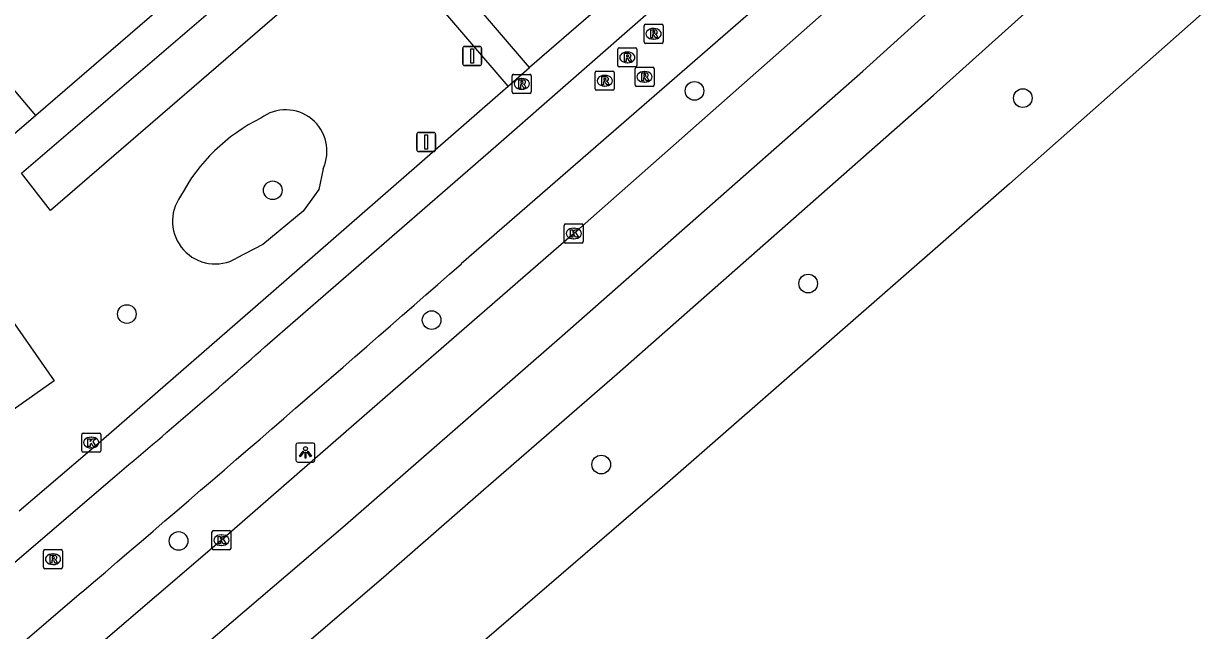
# Model space of a CAD drawing. Extents: x 159040 to 160094, y 381214 to 382518.
# Drawn here: x 159385.2 to 159446.9, y 381438.3 to 381470.2 of the extents above; entities that cross this region are included whole.
import ezdxf

# ---------------------------------------------------------------- set-up
doc = ezdxf.new("R2010")
doc.units = 0
for name, color, linetype in [('IMGEO_Boom', 7, 'Continuous'), ('IMGEO_Fietspad_gesloten', 7, 'Continuous'), ('IMGEO_Groenvoorziening', 7, 'Continuous'), ('IMGEO_Kolk', 7, 'Continuous'), ('IMGEO_Lichtpunt', 7, 'Continuous'), ('IMGEO_Pand', 7, 'Continuous'), ('IMGEO_Rijbaan_lokaal_open', 7, 'Continuous'), ('IMGEO_Rijbaan_regionaal_gesloten', 7, 'Continuous'), ('IMGEO_Rioolput', 7, 'Continuous'), ('IMGEO_Verkeersbordpaal', 7, 'Continuous'), ('IMGEO_Voetpad_open', 7, 'Continuous')]:
    doc.layers.add(name, color=color, linetype=linetype)

msp = doc.modelspace()

# ---------------------------------------------------------------- linework, layer by layer
at = {"layer": 'IMGEO_Boom'}
for centre in [(159420.374, 381466.632), (159437.594, 381466.254), (159398.254, 381461.418), (159426.337, 381456.528), (159390.601, 381454.93), (159406.587, 381454.612), (159415.481, 381447.038), (159393.313, 381443.03)]:
    msp.add_circle(centre, 0.489, dxfattribs=at)
at = {"layer": 'IMGEO_Fietspad_gesloten'}
for points in [[(159397.846, 381453.215), (159409.946, 381463.74), (159418.101, 381470.859), (159419.379, 381470.789), (159420.124, 381471.433), (159425.386, 381476.018), (159432.65, 381482.499), (159450.596, 381498.844), (159457.179, 381504.954)], [(159424.652, 381471.931), (159408.144, 381457.558)], [(159300.496, 381368.385), (159352.874, 381413.294), (159353.612, 381413.948), (159354.006, 381415.613), (159389.964, 381446.415)], [(159388.224, 381440.332), (159371.651, 381426.113), (159345.134, 381403.373), (159318.648, 381380.652), (159300.932, 381365.516), (159300.143, 381364.853), (159300.061, 381364.742)]]:
    msp.add_lwpolyline(points, dxfattribs=at)
for centre, radius, start, end in [((157876.943, 383208.095), 2325.717, 310.527512, 311.176302), ((159151.241, 381731.092), 371.523, 309.98244, 311.58789)]:
    msp.add_arc(centre, radius, start, end, dxfattribs=at)
at = {"layer": 'IMGEO_Groenvoorziening'}
for points in [[(159399.15, 381474.403), (159400.78, 381472.608), (159386.592, 381460.368), (159385.077, 381462.313)], [(159400.891, 381462.552), (159400.671, 381461.461), (159399.851, 381460.328), (159397.732, 381458.577), (159396.356, 381457.858)]]:
    msp.add_lwpolyline(points, dxfattribs=at)
for centre, radius, start, end in [((159401.854, 381456.651), 9.54, 116.26737, 152.17581), ((159398.931, 381463.474), 2.166, 334.81532, 126.86868), ((159395.236, 381459.798), 2.24, 144.31639, 300.00038)]:
    msp.add_arc(centre, radius, start, end, dxfattribs=at)
at = {"layer": 'IMGEO_Kolk'}
for p, q in [((159413.541, 381458.728), (159413.541, 381459.58)), ((159413.616, 381459.654), (159414.468, 381459.654)), ((159414.542, 381459.58), (159414.542, 381458.728)), ((159414.052, 381458.874), (159414.027, 381458.874)), ((159414.029, 381459.434), (159414.054, 381459.434)), ((159414.468, 381458.654), (159413.616, 381458.654)), ((159388.233, 381447.766), (159388.233, 381448.618)), ((159388.308, 381448.692), (159389.16, 381448.692)), ((159388.721, 381448.472), (159388.746, 381448.472)), ((159389.234, 381448.618), (159389.234, 381447.766)), ((159388.744, 381447.912), (159388.719, 381447.912)), ((159389.16, 381447.692), (159388.308, 381447.692)), ((159395.062, 381442.647), (159395.062, 381443.499)), ((159395.137, 381443.573), (159395.989, 381443.573)), ((159396.063, 381443.499), (159396.063, 381442.647)), ((159395.55, 381443.353), (159395.575, 381443.353)), ((159395.989, 381442.573), (159395.137, 381442.573)), ((159395.573, 381442.793), (159395.548, 381442.793))]:
    msp.add_line(p, q, dxfattribs=at)
for points in [[(159413.541, 381458.728), (159413.541, 381459.58)], [(159413.616, 381459.654), (159414.468, 381459.654)], [(159414.542, 381459.58), (159414.542, 381458.728)], [(159413.862, 381459.354), (159413.985, 381459.354), (159413.985, 381459.203), (159414.115, 381459.354), (159414.279, 381459.354), (159414.133, 381459.203), (159414.286, 381458.954), (159414.134, 381458.954), (159414.049, 381459.118), (159413.985, 381459.051), (159413.985, 381458.954), (159413.862, 381458.954), (159413.862, 381459.354)], [(159414.468, 381458.654), (159413.616, 381458.654)], [(159388.233, 381447.766), (159388.233, 381448.618)], [(159388.308, 381448.692), (159389.16, 381448.692)], [(159388.554, 381448.392), (159388.677, 381448.392), (159388.677, 381448.241), (159388.807, 381448.392), (159388.971, 381448.392), (159388.825, 381448.241), (159388.978, 381447.992), (159388.826, 381447.992), (159388.741, 381448.156), (159388.677, 381448.089), (159388.677, 381447.992), (159388.554, 381447.992), (159388.554, 381448.392)], [(159389.234, 381448.618), (159389.234, 381447.766)], [(159389.16, 381447.692), (159388.308, 381447.692)], [(159395.062, 381442.647), (159395.062, 381443.499)], [(159395.137, 381443.573), (159395.989, 381443.573)], [(159396.063, 381443.499), (159396.063, 381442.647)], [(159395.383, 381443.273), (159395.506, 381443.273), (159395.506, 381443.122), (159395.636, 381443.273), (159395.8, 381443.273), (159395.654, 381443.122), (159395.807, 381442.873), (159395.655, 381442.873), (159395.57, 381443.037), (159395.506, 381442.97), (159395.506, 381442.873), (159395.383, 381442.873), (159395.383, 381443.273)], [(159395.989, 381442.573), (159395.137, 381442.573)]]:
    msp.add_lwpolyline(points, dxfattribs=at)
for centre, start, end in [((159413.618, 381459.578), 91.55205, 178.44795), ((159413.618, 381459.578), 91.55205, 178.44795), ((159414.466, 381459.578), 1.55205, 88.44795), ((159414.466, 381459.578), 1.55205, 88.44795), ((159413.618, 381458.73), 181.55205, 268.44795), ((159413.618, 381458.73), 181.55205, 268.44795), ((159414.466, 381458.73), 271.55205, 358.44795), ((159414.466, 381458.73), 271.55205, 358.44795), ((159388.31, 381448.616), 91.55205, 178.44795), ((159388.31, 381448.616), 91.55205, 178.44795), ((159389.158, 381448.616), 1.55205, 88.44795), ((159389.158, 381448.616), 1.55205, 88.44795), ((159388.31, 381447.768), 181.55205, 268.44795), ((159388.31, 381447.768), 181.55205, 268.44795), ((159389.158, 381447.768), 271.55205, 358.44795), ((159389.158, 381447.768), 271.55205, 358.44795), ((159395.139, 381443.497), 91.55205, 178.44795), ((159395.139, 381443.497), 91.55205, 178.44795), ((159395.987, 381443.497), 1.55205, 88.44795), ((159395.987, 381443.497), 1.55205, 88.44795), ((159395.139, 381442.649), 181.55205, 268.44795), ((159395.139, 381442.649), 181.55205, 268.44795), ((159395.987, 381442.649), 271.55205, 358.44795), ((159395.987, 381442.649), 271.55205, 358.44795)]:
    msp.add_arc(centre, 0.0765, start, end, dxfattribs=at)
for centre, major_axis, ratio, start_param, end_param in [((159414.028, 381459.154), (-0.387, 0.002), 0.722429, 4.712389, 7.853982), ((159414.053, 381459.154), (-0.39, 0.002), 0.717154, 1.570796, 4.712389), ((159388.72, 381448.192), (-0.387, 0.002), 0.722429, 4.712389, 7.853982), ((159388.745, 381448.192), (-0.39, 0.002), 0.717154, 1.570796, 4.712389), ((159395.549, 381443.073), (-0.387, 0.002), 0.722429, 4.712389, 7.853982), ((159395.574, 381443.073), (-0.39, 0.002), 0.717154, 1.570796, 4.712389)]:
    msp.add_ellipse(centre, major_axis=major_axis, ratio=ratio, start_param=start_param, end_param=end_param, dxfattribs=at)
at = {"layer": 'IMGEO_Lichtpunt'}
for p, q in [((159399.469, 381448.073), (159399.469, 381447.266)), ((159399.469, 381448.073), (159399.469, 381447.266)), ((159400.371, 381448.168), (159399.563, 381448.168)), ((159400.371, 381448.168), (159399.563, 381448.168)), ((159400.465, 381447.266), (159400.465, 381448.073)), ((159400.465, 381447.266), (159400.465, 381448.073)), ((159399.563, 381447.172), (159400.371, 381447.172)), ((159399.563, 381447.172), (159400.371, 381447.172))]:
    msp.add_line(p, q, dxfattribs=at)
for points in [[(159399.843, 381447.737), (159399.882, 381447.709), (159399.694, 381447.447), (159399.656, 381447.474), (159399.843, 381447.737)], [(159399.945, 381447.689), (159399.992, 381447.689), (159399.992, 381447.367), (159399.945, 381447.367), (159399.945, 381447.689)], [(159400.055, 381447.709), (159400.093, 381447.736), (159400.28, 381447.474), (159400.241, 381447.446), (159400.055, 381447.709)]]:
    msp.add_lwpolyline(points, dxfattribs=at)
msp.add_circle((159399.968, 381447.871), 0.0994, dxfattribs=at)
for centre, start, end in [((159399.563, 381448.073), 90, 180), ((159399.563, 381448.073), 90, 180), ((159400.371, 381448.073), 0, 90), ((159400.371, 381448.073), 0, 90), ((159399.563, 381447.266), 180, 270), ((159399.563, 381447.266), 180, 270), ((159400.371, 381447.266), 270, 0), ((159400.371, 381447.266), 270, 360)]:
    msp.add_arc(centre, 0.0946, start, end, dxfattribs=at)
at = {"layer": 'IMGEO_Pand'}
for points in [[(159385.828, 381465.349), (159383.135, 381468.503), (159381.119, 381466.779)], [(159385.828, 381465.349), (159383.816, 381463.62)], [(159344.228, 381439.463), (159341.768, 381442.944), (159346.563, 381446.345), (159349.716, 381441.657), (159350.614, 381440.382), (159378.816, 381460.234), (159380.041, 381461.096), (159386.784, 381451.425), (159382.296, 381448.266)]]:
    msp.add_lwpolyline(points, dxfattribs=at)
at = {"layer": 'IMGEO_Rijbaan_lokaal_open'}
for points in [[(159411.724, 381467.861), (159401.74, 381479.524)], [(159415.578, 381471.202), (159411.724, 381467.861)]]:
    msp.add_lwpolyline(points, dxfattribs=at)
at = {"layer": 'IMGEO_Rijbaan_regionaal_gesloten'}
for points in [[(159524.392, 381565.298), (159524.318, 381565.22), (159513.487, 381553.459), (159509.914, 381549.667), (159499.797, 381539.047), (159492.644, 381531.758), (159482.267, 381521.51), (159465.201, 381505.256), (159442.492, 381484.426), (159434.773, 381477.467), (159414.042, 381459.154), (159404.558, 381450.901), (159395.563, 381443.073), (159354.89, 381408.246), (159339.224, 381394.831), (159304.87, 381365.271), (159301.884, 381362.731)], [(159223.955, 381291.092), (159228.218, 381294.768), (159249.8, 381313.294), (159261.119, 381323.01), (159270.676, 381331.27), (159281.84, 381340.822), (159296.948, 381353.793), (159309.361, 381364.454), (159324.607, 381377.572), (159336.854, 381388.065), (159355.279, 381403.848), (159370.545, 381416.887), (159383.498, 381428.039), (159401.924, 381443.755), (159413.428, 381453.788), (159429.207, 381467.675), (159453.123, 381489.287), (159476.095, 381510.615), (159487.725, 381521.828), (159499.136, 381533.249), (159515.536, 381550.447), (159526.975, 381562.783)], [(159306.514, 381357.491), (159404.195, 381441.263), (159409.309, 381445.71), (159416.317, 381451.803), (159432.909, 381466.414), (159448.426, 381480.359), (159461.511, 381492.336), (159474.06, 381504.012), (159488.86, 381518.149), (159495.714, 381524.98), (159529.443, 381560.38)], [(159536.368, 381553.774), (159525.014, 381542.388), (159507.251, 381525.399), (159490.066, 381509.393), (159472.78, 381493.666), (159455.885, 381478.555), (159436.893, 381461.755), (159418.54, 381445.713), (159413.374, 381441.268), (159355.053, 381391.082), (159310.488, 381352.927)]]:
    msp.add_lwpolyline(points, dxfattribs=at)
at = {"layer": 'IMGEO_Rioolput'}
for p, q in [((159417.728, 381469.199), (159417.728, 381470.051)), ((159417.803, 381470.125), (159418.655, 381470.125)), ((159418.729, 381470.051), (159418.729, 381469.199)), ((159418.216, 381469.905), (159418.241, 381469.905)), ((159416.349, 381467.964), (159416.349, 381468.816)), ((159416.424, 381468.89), (159417.276, 381468.89)), ((159417.35, 381468.816), (159417.35, 381467.964)), ((159418.655, 381469.125), (159417.803, 381469.125)), ((159418.239, 381469.345), (159418.214, 381469.345)), ((159416.837, 381468.67), (159416.862, 381468.67)), ((159410.887, 381467.5), (159411.739, 381467.5)), ((159415.165, 381466.739), (159415.165, 381467.591)), ((159415.24, 381467.665), (159416.092, 381467.665)), ((159416.166, 381467.591), (159416.166, 381466.739)), ((159417.276, 381467.89), (159416.424, 381467.89)), ((159416.86, 381468.11), (159416.835, 381468.11)), ((159417.253, 381466.943), (159417.253, 381467.795)), ((159417.328, 381467.869), (159418.18, 381467.869)), ((159417.741, 381467.649), (159417.766, 381467.649)), ((159418.254, 381467.795), (159418.254, 381466.943)), ((159410.812, 381466.574), (159410.812, 381467.426)), ((159411.3, 381467.28), (159411.325, 381467.28)), ((159411.813, 381467.426), (159411.813, 381466.574)), ((159415.676, 381466.885), (159415.651, 381466.885)), ((159415.653, 381467.445), (159415.678, 381467.445)), ((159417.764, 381467.089), (159417.739, 381467.089)), ((159411.739, 381466.5), (159410.887, 381466.5)), ((159411.323, 381466.72), (159411.298, 381466.72)), ((159416.092, 381466.665), (159415.24, 381466.665)), ((159418.18, 381466.869), (159417.328, 381466.869)), ((159386.227, 381441.65), (159386.227, 381442.502)), ((159386.302, 381442.576), (159387.154, 381442.576)), ((159386.715, 381442.356), (159386.74, 381442.356)), ((159387.228, 381442.502), (159387.228, 381441.65)), ((159386.738, 381441.796), (159386.713, 381441.796)), ((159387.154, 381441.576), (159386.302, 381441.576))]:
    msp.add_line(p, q, dxfattribs=at)
for points in [[(159417.728, 381469.199), (159417.728, 381470.051)], [(159417.803, 381470.125), (159418.655, 381470.125)], [(159418.729, 381470.051), (159418.729, 381469.199)], [(159418.317, 381469.823), (159418.065, 381469.825), (159418.065, 381469.425)], [(159418.065, 381469.425), (159418.189, 381469.425), (159418.189, 381469.587), (159418.2, 381469.587)], [(159418.243, 381469.744), (159418.189, 381469.744), (159418.189, 381469.663)], [(159418.189, 381469.663), (159418.241, 381469.663)], [(159418.247, 381469.558), (159418.318, 381469.425), (159418.458, 381469.425), (159418.393, 381469.551)], [(159416.349, 381467.964), (159416.349, 381468.816)], [(159416.424, 381468.89), (159417.276, 381468.89)], [(159417.35, 381468.816), (159417.35, 381467.964)], [(159418.655, 381469.125), (159417.803, 381469.125)], [(159416.938, 381468.588), (159416.686, 381468.59), (159416.686, 381468.19)], [(159416.686, 381468.19), (159416.81, 381468.19), (159416.81, 381468.352), (159416.821, 381468.352)], [(159416.864, 381468.509), (159416.81, 381468.509), (159416.81, 381468.428)], [(159416.81, 381468.428), (159416.862, 381468.428)], [(159416.868, 381468.323), (159416.939, 381468.19), (159417.079, 381468.19), (159417.014, 381468.316)], [(159410.887, 381467.5), (159411.739, 381467.5)], [(159415.165, 381466.739), (159415.165, 381467.591)], [(159415.24, 381467.665), (159416.092, 381467.665)], [(159416.166, 381467.591), (159416.166, 381466.739)], [(159417.276, 381467.89), (159416.424, 381467.89)], [(159417.253, 381466.943), (159417.253, 381467.795)], [(159417.328, 381467.869), (159418.18, 381467.869)], [(159417.842, 381467.567), (159417.59, 381467.569), (159417.59, 381467.169)], [(159418.254, 381467.795), (159418.254, 381466.943)], [(159410.812, 381466.574), (159410.812, 381467.426)], [(159411.401, 381467.198), (159411.149, 381467.2), (159411.149, 381466.8)], [(159411.149, 381466.8), (159411.273, 381466.8), (159411.273, 381466.962), (159411.284, 381466.962)], [(159411.327, 381467.119), (159411.273, 381467.119), (159411.273, 381467.038)], [(159411.273, 381467.038), (159411.325, 381467.038)], [(159411.331, 381466.933), (159411.402, 381466.8), (159411.542, 381466.8), (159411.477, 381466.926)], [(159411.813, 381467.426), (159411.813, 381466.574)], [(159415.754, 381467.363), (159415.502, 381467.365), (159415.502, 381466.965)], [(159415.502, 381466.965), (159415.626, 381466.965), (159415.626, 381467.127), (159415.637, 381467.127)], [(159415.68, 381467.284), (159415.626, 381467.284), (159415.626, 381467.203)], [(159415.626, 381467.203), (159415.678, 381467.203)], [(159415.684, 381467.098), (159415.755, 381466.965), (159415.895, 381466.965), (159415.83, 381467.091)], [(159417.59, 381467.169), (159417.714, 381467.169), (159417.714, 381467.331), (159417.725, 381467.331)], [(159417.768, 381467.488), (159417.714, 381467.488), (159417.714, 381467.407)], [(159417.714, 381467.407), (159417.766, 381467.407)], [(159417.772, 381467.302), (159417.843, 381467.169), (159417.983, 381467.169), (159417.918, 381467.295)], [(159411.739, 381466.5), (159410.887, 381466.5)], [(159416.092, 381466.665), (159415.24, 381466.665)], [(159418.18, 381466.869), (159417.328, 381466.869)], [(159386.227, 381441.65), (159386.227, 381442.502)], [(159386.302, 381442.576), (159387.154, 381442.576)], [(159386.816, 381442.274), (159386.564, 381442.276), (159386.564, 381441.876)], [(159387.228, 381442.502), (159387.228, 381441.65)], [(159386.564, 381441.876), (159386.688, 381441.876), (159386.688, 381442.038), (159386.699, 381442.038)], [(159386.742, 381442.195), (159386.688, 381442.195), (159386.688, 381442.114)], [(159386.688, 381442.114), (159386.74, 381442.114)], [(159386.746, 381442.009), (159386.817, 381441.876), (159386.957, 381441.876), (159386.892, 381442.002)], [(159387.154, 381441.576), (159386.302, 381441.576)]]:
    msp.add_lwpolyline(points, dxfattribs=at)
for centre, radius, start, end in [((159417.805, 381470.049), 0.0765, 91.55205, 178.44795), ((159417.805, 381470.049), 0.0765, 91.55205, 178.44795), ((159418.653, 381470.049), 0.0765, 1.55205, 88.44795), ((159418.653, 381470.049), 0.0765, 1.55205, 88.44795), ((159418.199, 381469.534), 0.0533, 26.02933, 88.69889), ((159418.225, 381469.852), 0.19, 274.7715, 282.96867), ((159418.249, 381469.648), 0.0964, 77.00612, 93.18647), ((159418.263, 381469.705), 0.0378, 276.66336, 79.67722), ((159418.316, 381469.713), 0.109, 350.36119, 89.41601), ((159418.314, 381469.713), 0.112, 277.58423, 350.98172), ((159418.298, 381469.498), 0.108, 29.51342, 73.79051), ((159416.426, 381468.814), 0.0765, 91.55205, 178.44795), ((159416.426, 381468.814), 0.0765, 91.55205, 178.44795), ((159417.274, 381468.814), 0.0765, 1.55205, 88.44795), ((159417.274, 381468.814), 0.0765, 1.55205, 88.44795), ((159417.805, 381469.201), 0.0765, 181.55205, 268.44795), ((159417.805, 381469.201), 0.0765, 181.55205, 268.44795), ((159418.653, 381469.201), 0.0765, 271.55205, 358.44795), ((159418.653, 381469.201), 0.0765, 271.55205, 358.44795), ((159416.82, 381468.299), 0.0533, 26.02933, 88.69889), ((159416.846, 381468.617), 0.19, 274.7715, 282.96867), ((159416.87, 381468.413), 0.0964, 77.00612, 93.18647), ((159416.884, 381468.47), 0.0378, 276.66336, 79.67722), ((159416.937, 381468.478), 0.109, 350.36119, 89.41601), ((159416.935, 381468.478), 0.112, 277.58423, 350.98172), ((159416.919, 381468.263), 0.108, 29.51342, 73.79051), ((159410.889, 381467.424), 0.0765, 91.55205, 178.44795), ((159410.889, 381467.424), 0.0765, 91.55205, 178.44795), ((159411.737, 381467.424), 0.0765, 1.55205, 88.44795), ((159411.737, 381467.424), 0.0765, 1.55205, 88.44795), ((159415.242, 381467.589), 0.0765, 91.55205, 178.44795), ((159415.242, 381467.589), 0.0765, 91.55205, 178.44795), ((159416.09, 381467.589), 0.0765, 1.55205, 88.44795), ((159416.09, 381467.589), 0.0765, 1.55205, 88.44795), ((159416.426, 381467.966), 0.0765, 181.55205, 268.44795), ((159416.426, 381467.966), 0.0765, 181.55205, 268.44795), ((159417.33, 381467.793), 0.0765, 91.55205, 178.44795), ((159417.33, 381467.793), 0.0765, 91.55205, 178.44795), ((159417.274, 381467.966), 0.0765, 271.55205, 358.44795), ((159417.274, 381467.966), 0.0765, 271.55205, 358.44795), ((159417.841, 381467.457), 0.109, 350.36119, 89.41601), ((159418.178, 381467.793), 0.0765, 1.55205, 88.44795), ((159418.178, 381467.793), 0.0765, 1.55205, 88.44795), ((159411.283, 381466.909), 0.0533, 26.02933, 88.69889), ((159411.309, 381467.227), 0.19, 274.7715, 282.96867), ((159411.333, 381467.023), 0.0964, 77.00612, 93.18647), ((159411.347, 381467.08), 0.0378, 276.66336, 79.67722), ((159411.4, 381467.088), 0.109, 350.36119, 89.41601), ((159411.398, 381467.088), 0.112, 277.58423, 350.98172), ((159411.382, 381466.873), 0.108, 29.51342, 73.79051), ((159415.636, 381467.074), 0.0533, 26.02933, 88.69889), ((159415.662, 381467.392), 0.19, 274.7715, 282.96867), ((159415.686, 381467.188), 0.0964, 77.00612, 93.18647), ((159415.7, 381467.245), 0.0378, 276.66336, 79.67722), ((159415.753, 381467.253), 0.109, 350.36119, 89.41601), ((159415.751, 381467.253), 0.112, 277.58423, 350.98172), ((159415.735, 381467.038), 0.108, 29.51342, 73.79051), ((159417.33, 381466.945), 0.0765, 181.55205, 268.44795), ((159417.33, 381466.945), 0.0765, 181.55205, 268.44795), ((159417.724, 381467.278), 0.0533, 26.02933, 88.69889), ((159417.75, 381467.596), 0.19, 274.7715, 282.96867), ((159417.774, 381467.392), 0.0964, 77.00612, 93.18647), ((159417.788, 381467.449), 0.0378, 276.66336, 79.67722), ((159417.839, 381467.457), 0.112, 277.58423, 350.98172), ((159417.823, 381467.242), 0.108, 29.51342, 73.79051), ((159418.178, 381466.945), 0.0765, 271.55205, 358.44795), ((159418.178, 381466.945), 0.0765, 271.55205, 358.44795), ((159410.889, 381466.576), 0.0765, 181.55205, 268.44795), ((159410.889, 381466.576), 0.0765, 181.55205, 268.44795), ((159411.737, 381466.576), 0.0765, 271.55205, 358.44795), ((159411.737, 381466.576), 0.0765, 271.55205, 358.44795), ((159415.242, 381466.741), 0.0765, 181.55205, 268.44795), ((159415.242, 381466.741), 0.0765, 181.55205, 268.44795), ((159416.09, 381466.741), 0.0765, 271.55205, 358.44795), ((159416.09, 381466.741), 0.0765, 271.55205, 358.44795), ((159386.304, 381442.5), 0.0765, 91.55205, 178.44795), ((159386.304, 381442.5), 0.0765, 91.55205, 178.44795), ((159386.815, 381442.164), 0.109, 350.36119, 89.41601), ((159387.152, 381442.5), 0.0765, 1.55205, 88.44795), ((159387.152, 381442.5), 0.0765, 1.55205, 88.44795), ((159386.304, 381441.652), 0.0765, 181.55205, 268.44795), ((159386.304, 381441.652), 0.0765, 181.55205, 268.44795), ((159386.698, 381441.985), 0.0533, 26.02933, 88.69889), ((159386.724, 381442.303), 0.19, 274.7715, 282.96867), ((159386.748, 381442.099), 0.0964, 77.00612, 93.18647), ((159386.762, 381442.156), 0.0378, 276.66336, 79.67722), ((159386.813, 381442.164), 0.112, 277.58423, 350.98172), ((159386.797, 381441.949), 0.108, 29.51342, 73.79051), ((159387.152, 381441.652), 0.0765, 271.55205, 358.44795), ((159387.152, 381441.652), 0.0765, 271.55205, 358.44795)]:
    msp.add_arc(centre, radius, start, end, dxfattribs=at)
for centre, major_axis, ratio, start_param, end_param in [((159418.215, 381469.625), (-0.387, 0.002), 0.722429, 4.712389, 7.853982), ((159418.24, 381469.625), (-0.39, 0.002), 0.717154, 1.570796, 4.712389), ((159416.836, 381468.39), (-0.387, 0.002), 0.722429, 4.712389, 7.853982), ((159416.861, 381468.39), (-0.39, 0.002), 0.717154, 1.570796, 4.712389), ((159417.74, 381467.369), (-0.387, 0.002), 0.722429, 4.712389, 7.853982), ((159417.765, 381467.369), (-0.39, 0.002), 0.717154, 1.570796, 4.712389), ((159411.299, 381467), (-0.387, 0.002), 0.722429, 4.712389, 7.853982), ((159411.324, 381467), (-0.39, 0.002), 0.717154, 1.570796, 4.712389), ((159415.652, 381467.165), (-0.387, 0.002), 0.722429, 4.712389, 7.853982), ((159415.677, 381467.165), (-0.39, 0.002), 0.717154, 1.570796, 4.712389), ((159386.714, 381442.076), (-0.387, 0.002), 0.722429, 4.712389, 7.853982), ((159386.739, 381442.076), (-0.39, 0.002), 0.717154, 1.570796, 4.712389)]:
    msp.add_ellipse(centre, major_axis=major_axis, ratio=ratio, start_param=start_param, end_param=end_param, dxfattribs=at)
at = {"layer": 'IMGEO_Verkeersbordpaal'}
for p, q in [((159408.218, 381468.061), (159408.218, 381468.861)), ((159408.218, 381468.861), (159408.218, 381468.061)), ((159408.318, 381468.961), (159409.108, 381468.961)), ((159409.108, 381468.961), (159408.318, 381468.961)), ((159409.208, 381468.861), (159409.208, 381468.061)), ((159409.208, 381468.061), (159409.208, 381468.861)), ((159409.108, 381467.961), (159408.318, 381467.961)), ((159408.318, 381467.961), (159409.108, 381467.961)), ((159405.907, 381464.453), (159406.697, 381464.453)), ((159406.697, 381464.453), (159405.907, 381464.453)), ((159405.807, 381463.553), (159405.807, 381464.353)), ((159405.807, 381464.353), (159405.807, 381463.553)), ((159406.797, 381464.353), (159406.797, 381463.553)), ((159406.797, 381463.553), (159406.797, 381464.353)), ((159406.697, 381463.453), (159405.907, 381463.453)), ((159405.907, 381463.453), (159406.697, 381463.453))]:
    msp.add_line(p, q, dxfattribs=at)
for points in [[(159408.638, 381468.836), (159408.788, 381468.836), (159408.788, 381468.086), (159408.638, 381468.086), (159408.638, 381468.836)], [(159406.227, 381464.328), (159406.377, 381464.328), (159406.377, 381463.578), (159406.227, 381463.578), (159406.227, 381464.328)]]:
    msp.add_lwpolyline(points, dxfattribs=at)
for centre, start, end in [((159408.318, 381468.861), 90, 180), ((159408.318, 381468.861), 90, 180), ((159409.108, 381468.861), 0, 90), ((159409.108, 381468.861), 360, 90), ((159408.318, 381468.061), 180, 270), ((159408.318, 381468.061), 180, 270), ((159409.108, 381468.061), 270, 0), ((159409.108, 381468.061), 270, 0), ((159405.907, 381464.353), 90, 180), ((159405.907, 381464.353), 90, 180), ((159406.697, 381464.353), 0, 90), ((159406.697, 381464.353), 360, 90), ((159405.907, 381463.553), 180, 270), ((159405.907, 381463.553), 180, 270), ((159406.697, 381463.553), 270, 0), ((159406.697, 381463.553), 270, 0)]:
    msp.add_arc(centre, 0.1, start, end, dxfattribs=at)
at = {"layer": 'IMGEO_Voetpad_open'}
for points in [[(159410.608, 381466.883), (159402.03, 381476.877)], [(159385.077, 381462.313), (159399.15, 381474.403)], [(159392.811, 381471.352), (159385.828, 381465.349)], [(159410.608, 381466.883), (159411.724, 381467.861)], [(159384.956, 381444.61), (159389.259, 381448.283), (159398.293, 381456.146), (159410.608, 381466.883)]]:
    msp.add_lwpolyline(points, dxfattribs=at)

doc.saveas('drawing.dxf')
